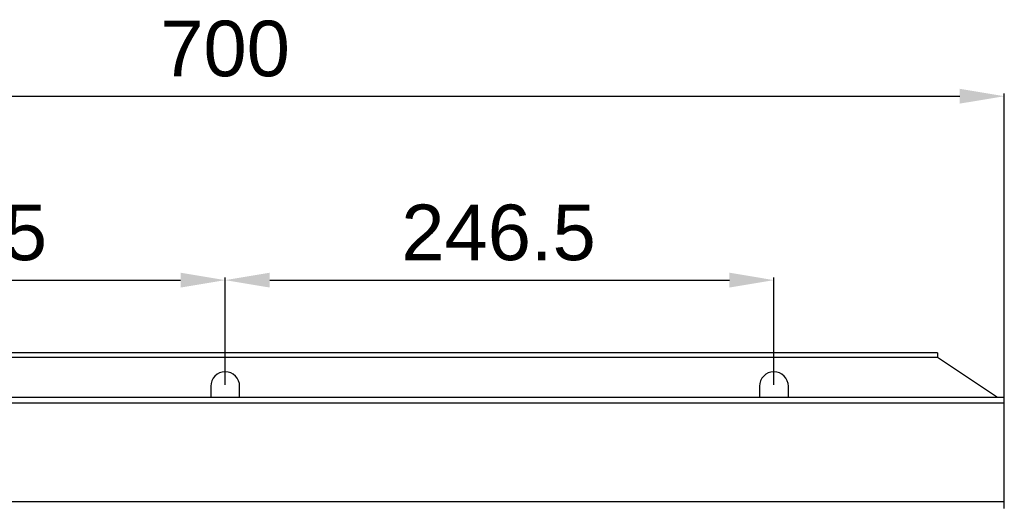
# Model space of a CAD drawing. Header units: millimetres. Extents: x 1117 to 38156, y -1945 to 7303.
# Tile 687 of 831: x 25525 to 25967, y 1866 to 2084. Entities that reach past the tile are written whole.
import ezdxf

# ---------------------------------------------------------------- set-up
doc = ezdxf.new("R2010")
doc.units = ezdxf.units.MM
doc.styles.get("Standard").update_dxf_attribs({"font": 'arial.ttf'})
doc.dimstyles.new('ISO-25', dxfattribs={"dimtxt": 2.5, "dimasz": 2.5, "dimexe": 1.25, "dimexo": 0.625, "dimtad": 1, "dimtxsty": 'Standard', "dimcen": 2.5, "dimadec": 0, "dimazin": 0, "dimtfac": 1, "dimtmove": 0, "dimatfit": 3, "dimfxl": 0, "dimarcsym": 0})

# ---------------------------------------------------------------- blocks, each defined once
blk = doc.blocks.new('*D132')
at = {"color": 0, "linetype": 'Continuous', "lineweight": -2}
for p, q in [((25370.54, 1919.63), (25370.54, 1968)), ((25390.54, 1966.75), (25597.04, 1966.75)), ((25617.04, 1919.63), (25617.04, 1968))]:
    blk.add_line(p, q, dxfattribs=at)
at = {"color": 0, "linetype": 'Continuous'}
for points in [[(25390.54, 1970.09), (25390.54, 1963.42), (25370.54, 1966.75)], [(25597.04, 1970.09), (25597.04, 1963.42), (25617.04, 1966.75)]]:
    blk.add_solid(points, dxfattribs=at)
at = {"layer": 'Defpoints', "color": 0, "linetype": 'Continuous'}
for p in [(25617.04, 1966.75), (25370.54, 1919.01), (25617.04, 1919.01)]:
    blk.add_point(p, dxfattribs=at)
at = {"color": 0, "linetype": 'Continuous', "insert": (25493.34, 2000.71), "char_height": 25, "width": 77.1094, "attachment_point": 2, "line_spacing_factor": 0.9}
blk.add_mtext('246.5', dxfattribs=at)
blk = doc.blocks.new('*D133')
at = {"color": 0, "linetype": 'Continuous', "lineweight": -2}
for p, q in [((25617.04, 1919.63), (25617.04, 1968)), ((25637.04, 1966.75), (25843.54, 1966.75)), ((25863.54, 1919.63), (25863.54, 1968))]:
    blk.add_line(p, q, dxfattribs=at)
at = {"color": 0, "linetype": 'Continuous'}
for points in [[(25637.04, 1970.09), (25637.04, 1963.42), (25617.04, 1966.75)], [(25843.54, 1970.09), (25843.54, 1963.42), (25863.54, 1966.75)]]:
    blk.add_solid(points, dxfattribs=at)
at = {"layer": 'Defpoints', "color": 0, "linetype": 'Continuous'}
for p in [(25863.54, 1966.75), (25617.04, 1919.01), (25863.54, 1919.01)]:
    blk.add_point(p, dxfattribs=at)
at = {"color": 0, "linetype": 'Continuous', "insert": (25739.84, 2000.71), "char_height": 25, "width": 77.1094, "attachment_point": 2, "line_spacing_factor": 0.9}
blk.add_mtext('246.5', dxfattribs=at)
blk = doc.blocks.new('*D136')
at = {"color": 0, "linetype": 'Continuous', "lineweight": -2}
for p, q in [((25267.04, 1912.13), (25267.04, 2050.68)), ((25287.04, 2049.43), (25947.04, 2049.43)), ((25967.04, 1912.13), (25967.04, 2050.68))]:
    blk.add_line(p, q, dxfattribs=at)
at = {"color": 0, "linetype": 'Continuous'}
for points in [[(25287.04, 2052.77), (25287.04, 2046.1), (25267.04, 2049.43)], [(25947.04, 2052.77), (25947.04, 2046.1), (25967.04, 2049.43)]]:
    blk.add_solid(points, dxfattribs=at)
at = {"layer": 'Defpoints', "color": 0, "linetype": 'Continuous'}
for p in [(25967.04, 2049.43), (25267.04, 1911.51), (25967.04, 1911.51)]:
    blk.add_point(p, dxfattribs=at)
at = {"color": 0, "linetype": 'Continuous', "insert": (25617, 2083.39), "char_height": 25, "width": 46.2656, "attachment_point": 2, "line_spacing_factor": 0.9}
blk.add_mtext('700', dxfattribs=at)

msp = doc.modelspace()

# ---------------------------------------------------------------- linework, layer by layer
at = {"color": 7, "linetype": 'Continuous'}
for p, q in [((25937.045, 1934.01), (25297.045, 1934.01)), ((25937.045, 1934.01), (25937.045, 1932.01)), ((25937.045, 1932.01), (25297.045, 1932.01)), ((25964.045, 1914.01), (25937.045, 1932.01)), ((25610.545, 1919.01), (25610.545, 1914.01)), ((25623.545, 1914.01), (25623.545, 1919.01)), ((25857.045, 1919.01), (25857.045, 1914.01)), ((25870.045, 1914.01), (25870.045, 1919.01)), ((25967.045, 1914.01), (25267.045, 1914.01)), ((25967.045, 1911.51), (25267.045, 1911.51)), ((25967.045, 1864.01), (25967.045, 1914.01)), ((25967.045, 1867.01), (25267.045, 1867.01))]:
    msp.add_line(p, q, dxfattribs=at)
for centre in [(25617.045, 1919.01), (25863.545, 1919.01)]:
    msp.add_arc(centre, 6.5, 0, 180, dxfattribs=at)

# ---------------------------------------------------------------- dimensions: what is measured, and where the dimension line sits
at = {"linetype": 'Continuous'}
for base, p1, p2, picture, middle in [((25967.045, 2049.435), (25267.045, 1911.51), (25967.045, 1911.51), '*D136', (25617.004, 2049.435)), ((25617.045, 1966.752), (25370.545, 1919.01), (25617.045, 1919.01), '*D132', (25493.344, 1966.752)), ((25863.545, 1966.752), (25617.045, 1919.01), (25863.545, 1919.01), '*D133', (25739.844, 1966.752))]:
    dim = msp.add_linear_dim(base=base, p1=p1, p2=p2, dimstyle='ISO-25', override={"dimtxt": 25, "dimasz": 20, "dimdsep": 46}, dxfattribs=at)
    dim.commit()
    dim.dimension.update_dxf_attribs({"geometry": picture, "text_midpoint": middle, "dimtype": 160})

doc.saveas('drawing.dxf')
